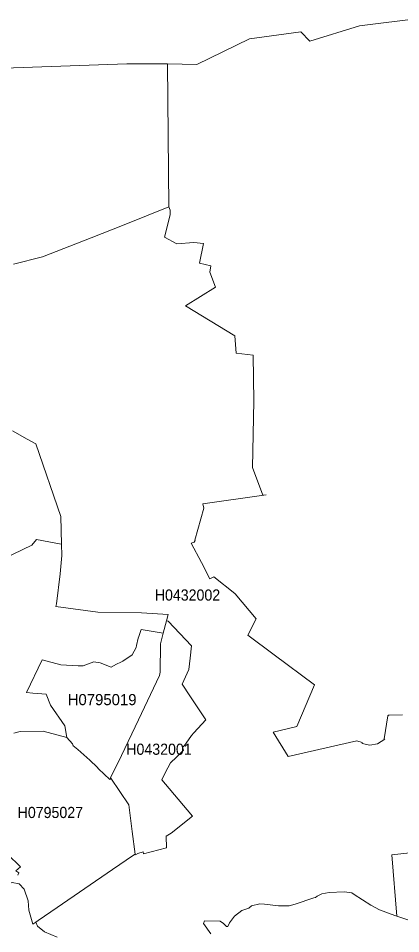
# Model space of a CAD drawing. Extents: x 369010 to 739155, y 6377141 to 6616555.
# Drawn here: x 662369 to 665798, y 6469781 to 6477988 of the extents above; entities that cross this region are included whole.
import ezdxf
from ezdxf.enums import TextEntityAlignment as Align

# ---------------------------------------------------------------- set-up
doc = ezdxf.new("R2010")
doc.units = 0
doc.header["$LTSCALE"] = 40
doc.layers.add('1', color=7, linetype='Continuous', lineweight=13)
doc.layers.add('2', color=7, linetype='Continuous')

msp = doc.modelspace()

# ---------------------------------------------------------------- linework, layer by layer
at = {"layer": '1'}
for points in [[(661055.08, 6477499.96), (663343.01, 6477580.07), (663707.45, 6477580.9), (663970.93, 6477575.6), (664441.79, 6477803), (664900.9, 6477868.21), (664983.32, 6477782.31), (665429.35, 6477919.85), (665979.82, 6477988.37)], [(665979.82, 6477988.37), (665429.35, 6477919.85), (664983.32, 6477782.31), (664900.9, 6477868.21), (664441.79, 6477803), (663970.93, 6477575.6), (663707.45, 6477580.9), (663719.53, 6476298.9), (663731.61, 6476267.29)], [(662326.15, 6475784.02), (662586.66, 6475849.89), (663022.43, 6476018.87), (663318.85, 6476137.54), (663719.53, 6476298.9), (663707.45, 6477580.9), (663343.01, 6477580.07), (661055.08, 6477499.96)], [(665814.48, 6471743.9), (665693.5, 6471740.76), (665687.04, 6471739.1), (665683.24, 6471734.8), (665649.14, 6471528.75), (665654.44, 6471523.95), (665588.9, 6471484.22), (665522.04, 6471469.66), (665452.36, 6471486.38), (665451.04, 6471495.15), (665405.69, 6471508.39), (664789.35, 6471370.03), (664653.47, 6471587.66), (664866.48, 6471638.31), (665024.7, 6472010.53), (664662.41, 6472280.3), (664425.41, 6472458.38), (664501.54, 6472604.52), (664313.03, 6472827.29), (664311.54, 6472830.43), (664121.71, 6472980.55), (664085.79, 6472963.33), (664012.47, 6473108.65), (663919.13, 6473281.1), (663946.27, 6473291.69), (663955.21, 6473305.93), (663951.24, 6473308.58), (664032.83, 6473597.21), (664023.4, 6473635.11), (664591.24, 6473715.38), (664562.78, 6473712.74), (664467.61, 6473961.32), (664479.36, 6474556.64), (664474.73, 6474967.09), (664323.62, 6474985.13), (664311.21, 6475140.04), (663868.49, 6475409.81), (664138.26, 6475576.48), (664086.45, 6475710.87), (664094.73, 6475767.47), (663993.28, 6475793.12), (664029.52, 6475968.56), (663943.29, 6475977.82), (663791.03, 6475967.07), (663678.82, 6476025.16), (663731.12, 6476225.58), (663731.61, 6476267.29), (663719.53, 6476298.9), (663318.85, 6476137.54), (663022.43, 6476018.87), (662586.66, 6475849.89), (662326.15, 6475784.02)], [(663731.61, 6476267.29), (663731.12, 6476225.58), (663678.82, 6476025.16), (663791.03, 6475967.07), (663943.29, 6475977.82), (664029.52, 6475968.56), (663993.28, 6475793.12), (664094.73, 6475767.47), (664086.45, 6475710.87), (664138.26, 6475576.48), (663868.49, 6475409.81), (664311.21, 6475140.04), (664323.62, 6474985.13), (664474.73, 6474967.09), (664479.36, 6474556.64), (664467.61, 6473961.32), (664562.78, 6473712.74), (664591.24, 6473715.38), (664023.4, 6473635.11), (664032.83, 6473597.21), (663951.24, 6473308.58), (663955.21, 6473305.93), (663946.27, 6473291.69), (663919.13, 6473281.1), (664012.47, 6473108.65), (664085.79, 6472963.33), (664121.71, 6472980.55), (664311.54, 6472830.43), (664313.03, 6472827.29), (664501.54, 6472604.52), (664425.41, 6472458.38), (664662.41, 6472280.3), (665024.7, 6472010.53), (664866.48, 6471638.31), (664653.47, 6471587.66), (664789.35, 6471370.03), (665405.69, 6471508.39), (665451.04, 6471495.15), (665452.36, 6471486.38), (665522.04, 6471469.66), (665588.9, 6471484.22), (665654.44, 6471523.95), (665649.14, 6471528.75), (665683.24, 6471734.8), (665687.04, 6471739.1), (665693.5, 6471740.76), (665814.48, 6471743.9)], [(662236.12, 6473142.91), (662490.83, 6473263.06), (662532.7, 6473313.71), (662705.99, 6473280.94), (662755.64, 6473273.32), (662751, 6473519.92), (662524.59, 6474173.66), (662449.29, 6474214.21), (662316.06, 6474290.18)], [(662316.06, 6474290.18), (662449.29, 6474214.21), (662524.59, 6474173.66), (662751, 6473519.92), (662755.64, 6473273.32), (662757.62, 6473171.54), (662745.05, 6473006.2), (662710.62, 6472737.42), (662706.15, 6472713.92), (663080.69, 6472663.44), (663472.77, 6472656.99), (663713.74, 6472642.75), (663698.18, 6472585.16), (663712.42, 6472583.17), (663921.45, 6472360.57), (663909.37, 6472252), (663896.46, 6472150.05), (663839.19, 6472019.13), (663907.55, 6471914.37), (664049.88, 6471698.55), (663941.31, 6471582.87)], [(662327.98, 6471577.4), (662384.41, 6471593.62), (662591.46, 6471596.27), (662803.96, 6471540), (662786.92, 6471643.44), (662657.16, 6471828.14), (662619.43, 6471929.1), (662498.28, 6471937.21), (662441.51, 6471941.84), (662582.69, 6472236.94), (662751.17, 6472190.43), (662904.09, 6472183.64), (662950.6, 6472181), (663046.59, 6472217.24), (663102.7, 6472209.96), (663200.02, 6472169.58), (663250.16, 6472198.04), (663289.22, 6472214.76), (663307.26, 6472223.53), (663388.52, 6472280.96), (663426.09, 6472348.16), (663428.74, 6472364.04), (663444.8, 6472429.75), (663449.93, 6472443.98), (663471.11, 6472508.36), (663668.39, 6472473.77), (663698.18, 6472585.16), (663713.74, 6472642.75), (663472.77, 6472656.99), (663080.69, 6472663.44), (662706.15, 6472713.92), (662710.62, 6472737.42), (662745.05, 6473006.2), (662757.62, 6473171.54), (662755.64, 6473273.32), (662705.99, 6473280.94), (662532.7, 6473313.71), (662490.83, 6473263.06), (662236.12, 6473142.91)], [(662315.07, 6470239.97), (662375.64, 6470228.71), (662421.98, 6470180.88), (662458.56, 6470075.45), (662463.36, 6469990.88), (662499.77, 6469867.42), (662526.08, 6469885.13), (662546.11, 6469898.7), (662716.58, 6470016.04), (663214.75, 6470356.81), (663402.26, 6470484.08), (663416.66, 6470492.52), (663391.01, 6470696.43), (663360.55, 6470934.92), (663197.7, 6471175.23), (663190.75, 6471161.82), (663086.65, 6471258.31), (663074.73, 6471274.03), (663009.85, 6471337.42), (662902.6, 6471433.08), (662857.42, 6471467.18), (662861.56, 6471468.83), (662853.28, 6471481.74), (662803.96, 6471540), (662591.46, 6471596.27), (662384.41, 6471593.62), (662327.98, 6471577.4)], [(663941.31, 6471582.87), (663920.45, 6471557.05), (663873.78, 6471490.18), (663857.07, 6471464.03), (663847.47, 6471456.25), (663840.19, 6471452.61), (663851.44, 6471427.46), (663787.06, 6471363.74), (663733.77, 6471313.76), (663687.09, 6471222.4), (663654.49, 6471158.68), (663720.19, 6471083.54), (663932.04, 6470835.61), (663739.06, 6470682.52), (663695.53, 6470655.88), (663698.18, 6470550.45), (663490.48, 6470496.5), (663487.83, 6470513.54), (663440.16, 6470498.81), (663420.47, 6470487.39), (663416.66, 6470492.52), (663402.26, 6470484.08), (663214.75, 6470356.81), (662716.58, 6470016.04), (662546.11, 6469898.7), (662526.08, 6469885.13), (662540.32, 6469848.22), (662604.86, 6469795.75), (662716.25, 6469749.08)], [(662716.25, 6469749.08), (662604.86, 6469795.75), (662540.32, 6469848.22), (662526.08, 6469885.13), (662499.77, 6469867.42), (662463.36, 6469990.88), (662458.56, 6470075.45), (662421.98, 6470180.88), (662375.64, 6470228.71), (662315.07, 6470239.97), (662303.48, 6470237.81), (662168.26, 6470212.82), (661930.43, 6470321.23), (661753.35, 6470499.97), (661526.94, 6470631.38), (661454.44, 6470610.86), (661256.67, 6470553.76), (660890.9, 6469992.37), (660769.59, 6469798.4), (660546.99, 6469793.1), (660432.13, 6469790.29), (660408.29, 6469789.3), (660408.29, 6469789.3), (660595.15, 6469519.2)], [(662272.53, 6470492.69), (662387.72, 6470380.98), (662346.18, 6470344.56), (662374.32, 6470327.52), (662364.22, 6470306.17)], [(662364.22, 6470306.17), (662374.32, 6470327.52), (662346.18, 6470344.56), (662387.72, 6470380.98), (662272.53, 6470492.69)], [(665762.51, 6469937.42), (665762.35, 6469938.42), (665717.17, 6470486.73), (666117.69, 6470532.74)], [(666117.69, 6470532.74), (665717.17, 6470486.73), (665762.35, 6469938.42), (665762.51, 6469937.42), (665869.1, 6469902.34)], [(664095.56, 6469779.86), (664030.68, 6469873.37), (664039.12, 6469896.21), (664177.32, 6469893.73), (664209.92, 6469872.88), (664237.06, 6469844.08), (664247.49, 6469845.24), (664262.88, 6469877.68), (664306.91, 6469938.91), (664371.95, 6469987.9), (664437.16, 6470009.75), (664461.16, 6470030.27), (664532.98, 6470047.82), (664577.67, 6470044.51), (664702.96, 6470031.6), (664798.29, 6470031.27), (664850.59, 6470044.51), (665020.06, 6470101.11), (665033.8, 6470103.76), (665047.87, 6470117.82), (665091.56, 6470137.35), (665156.6, 6470148.94), (665291.49, 6470156.06), (665360.01, 6470147.61), (665381.69, 6470131.06), (665530.97, 6470037.22), (665608.43, 6469995.35), (665746.13, 6469942.89), (665762.51, 6469937.42)], [(665762.51, 6469937.42), (665746.13, 6469942.89), (665608.43, 6469995.35), (665530.97, 6470037.22), (665381.69, 6470131.06), (665360.01, 6470147.61), (665291.49, 6470156.06), (665156.6, 6470148.94), (665091.56, 6470137.35), (665047.87, 6470117.82), (665033.8, 6470103.76), (665020.06, 6470101.11), (664850.59, 6470044.51), (664798.29, 6470031.27), (664702.96, 6470031.6), (664577.67, 6470044.51), (664532.98, 6470047.82), (664461.16, 6470030.27), (664437.16, 6470009.75), (664371.95, 6469987.9), (664306.91, 6469938.91), (664262.88, 6469877.68), (664247.49, 6469845.24), (664237.06, 6469844.08), (664209.92, 6469872.88), (664177.32, 6469893.73), (664039.12, 6469896.21), (664030.68, 6469873.37), (664095.56, 6469779.86)], [(665869.1, 6469902.34), (665762.51, 6469937.42)]]:
    msp.add_lwpolyline(points, dxfattribs=at)
for points in [[(663420.47, 6470487.39), (663440.16, 6470498.81), (663487.83, 6470513.54), (663490.48, 6470496.5), (663698.18, 6470550.45), (663695.53, 6470655.88), (663739.06, 6470682.52), (663932.04, 6470835.61), (663720.19, 6471083.54), (663654.49, 6471158.68), (663687.09, 6471222.4), (663733.77, 6471313.76), (663787.06, 6471363.74), (663851.44, 6471427.46), (663840.19, 6471452.61), (663847.47, 6471456.25), (663857.07, 6471464.03), (663873.78, 6471490.18), (663920.45, 6471557.05), (663941.31, 6471582.87), (664049.88, 6471698.55), (663907.55, 6471914.37), (663839.19, 6472019.13), (663896.46, 6472150.05), (663909.37, 6472252), (663921.45, 6472360.57), (663712.42, 6472583.17), (663698.18, 6472585.16), (663668.39, 6472473.77), (663643.4, 6472380.93), (663640.26, 6472125.55), (663633.64, 6472094.6), (663445.13, 6471699.38), (663293.53, 6471379.79), (663196.21, 6471177.38), (663197.7, 6471175.23), (663360.55, 6470934.92), (663391.01, 6470696.43), (663416.66, 6470492.52)], [(663668.39, 6472473.77), (663471.11, 6472508.36), (663449.93, 6472443.98), (663444.8, 6472429.75), (663428.74, 6472364.04), (663426.09, 6472348.16), (663388.52, 6472280.96), (663307.26, 6472223.53), (663289.22, 6472214.76), (663250.16, 6472198.04), (663200.02, 6472169.58), (663102.7, 6472209.96), (663046.59, 6472217.24), (662950.6, 6472181), (662904.09, 6472183.64), (662751.17, 6472190.43), (662582.69, 6472236.94), (662441.51, 6471941.84), (662498.28, 6471937.21), (662619.43, 6471929.1), (662657.16, 6471828.14), (662786.92, 6471643.44), (662803.96, 6471540), (662853.28, 6471481.74), (662861.56, 6471468.83), (662857.42, 6471467.18), (662902.6, 6471433.08), (663009.85, 6471337.42), (663074.73, 6471274.03), (663086.65, 6471258.31), (663190.75, 6471161.82), (663197.7, 6471175.23), (663196.21, 6471177.38), (663293.53, 6471379.79), (663445.13, 6471699.38), (663633.64, 6472094.6), (663640.26, 6472125.55), (663643.4, 6472380.93)]]:
    msp.add_lwpolyline(points, close=True, dxfattribs=at)

# ---------------------------------------------------------------- texts
at = {"layer": '2', "width": 0.95}
for s, p in [('H0432002', (663885.59, 6472767.22)), ('H0432001', (663630.15, 6471384.53)), ('H0795027', (662656.04, 6470817.61))]:
    msp.add_text(s, height=100, dxfattribs=at).set_placement(p, align=Align.CENTER)
at = {"layer": '2'}
msp.add_text('H0795019', height=100, dxfattribs=at).set_placement((663120.22, 6471829.46), align=Align.CENTER)

doc.saveas('drawing.dxf')
